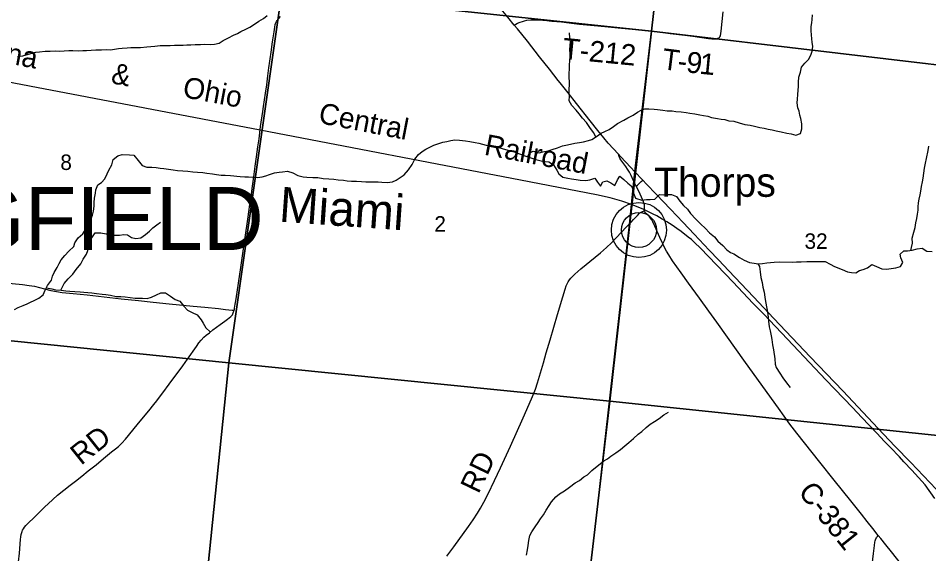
# Model space of a CAD drawing. Extents: x 1410790 to 1770854, y 566777 to 831614.
# Drawn here: x 1620852 to 1633845, y 682381 to 690028 of the extents above; entities that cross this region are included whole.
import ezdxf

# ---------------------------------------------------------------- set-up
doc = ezdxf.new("R2010")
doc.units = 0
for name, color, linetype in [('GM_X_County_Road', 7, 'Continuous'), ('GM_X_County_Road_Text', 7, 'Continuous'), ('GM_X_Minor_River', 7, 'Continuous'), ('GM_X_Minor_River_Text', 7, 'Continuous'), ('GM_X_Rail_Line', 7, 'Continuous'), ('GM_X_Rail_Line_Text', 7, 'Continuous'), ('GM_X_Section', 7, 'Continuous'), ('GM_X_Section_Text', 7, 'Continuous'), ('GM_X_State_Route', 7, 'Continuous'), ('GM_X_Township', 7, 'Continuous'), ('GM_X_Township_Road', 7, 'Continuous'), ('GM_X_Township_Road_Text', 7, 'Continuous'), ('GM_X_Township_Text', 7, 'Continuous'), ('GM_X_Unincorporated', 7, 'Continuous'), ('GM_X_Unincorporated_Location', 7, 'Continuous'), ('GM_X_Unincorporated_Text', 7, 'Continuous')]:
    doc.layers.add(name, color=color, linetype=linetype)

msp = doc.modelspace()

# ---------------------------------------------------------------- linework, layer by layer
at = {"layer": 'GM_X_County_Road'}
for points in [[(1629632, 687706), (1629632, 687707), (1629597, 687784), (1629574, 687829), (1629548, 687872), (1629520, 687913), (1629451, 688004), (1629434, 688031), (1629425, 688055), (1629417, 688085)], [(1629669, 687630), (1629688, 687646), (1629721, 687677), (1629743, 687698), (1629763, 687717)], [(1629669, 687630), (1629637, 687695), (1629632, 687706)], [(1629787, 687278), (1629785, 687293), (1629786, 687307), (1629789, 687327), (1629790, 687343), (1629789, 687358), (1629786, 687374), (1629781, 687389), (1629769, 687419), (1629701, 687569), (1629669, 687630)], [(1626969, 682346), (1627066, 682478), (1627277, 682772), (1627342, 682866), (1627405, 682962), (1627448, 683032), (1627496, 683118), (1627556, 683235), (1627647, 683428), (1627732, 683606), (1627874, 683917), (1628055, 684323), (1628177, 684592), (1628216, 684683), (1628233, 684729), (1628263, 684823), (1628345, 685107), (1628387, 685248), (1628443, 685437), (1628548, 685799), (1628622, 686051), (1628655, 686161), (1628671, 686207), (1628684, 686237), (1628699, 686266), (1628716, 686293), (1628737, 686318), (1628759, 686342), (1628794, 686375), (1628881, 686450), (1629085, 686616), (1629160, 686679), (1629246, 686755), (1629317, 686823), (1629386, 686892), (1629533, 687047), (1629570, 687086), (1629600, 687118), (1629633, 687153), (1629687, 687213), (1629721, 687248), (1629731, 687254), (1629741, 687260), (1629759, 687267), (1629787, 687278)], [(1633124, 682644), (1633046, 682741), (1632964, 682843), (1632883, 682946), (1632730, 683139), (1632494, 683434), (1632291, 683691), (1631963, 684101), (1631864, 684232), (1631699, 684458), (1631231, 685112), (1630822, 685686), (1630707, 685846), (1630573, 686033), (1630418, 686245), (1630313, 686392), (1630189, 686566), (1630135, 686648), (1630101, 686704), (1630077, 686747), (1630049, 686807), (1630009, 686897), (1629935, 687061), (1629907, 687120), (1629892, 687149), (1629874, 687175), (1629853, 687200), (1629816, 687236), (1629804, 687249), (1629795, 687262), (1629787, 687278)], [(1633455, 682228), (1633313, 682408), (1633230, 682511), (1633159, 682600), (1633124, 682644)]]:
    msp.add_lwpolyline(points, dxfattribs=at)
at = {"layer": 'GM_X_Minor_River'}
for points in [[(1622336, 689601), (1622406, 689606), (1622460, 689608), (1622512, 689610), (1622598, 689611), (1622686, 689618), (1622744, 689622), (1622802, 689627), (1622878, 689637), (1622956, 689640), (1623018, 689640), (1623082, 689641), (1623152, 689644), (1623204, 689644), (1623257, 689646), (1623313, 689647), (1623375, 689653), (1623453, 689654), (1623509, 689656), (1623599, 689655), (1623651, 689658), (1623719, 689672), (1623774, 689709), (1623852, 689749), (1623922, 689784), (1623980, 689812), (1624030, 689836), (1624099, 689871), (1624155, 689901), (1624207, 689932), (1624286, 689986), (1624352, 690025), (1624402, 690065)], [(1628117, 688050), (1628146, 688102), (1628198, 688129), (1628284, 688104), (1628338, 688118), (1628412, 688135), (1628470, 688155), (1628548, 688176), (1628618, 688204), (1628668, 688215), (1628730, 688229), (1628794, 688242), (1628862, 688254), (1628918, 688263), (1628989, 688283), (1629039, 688297), (1629103, 688340), (1629169, 688388), (1629221, 688409), (1629286, 688439), (1629344, 688484), (1629402, 688524), (1629493, 688573), (1629551, 688607), (1629627, 688646), (1629687, 688686), (1629742, 688715), (1629794, 688733), (1629850, 688736), (1629924, 688728), (1629976, 688725), (1630049, 688713), (1630111, 688706), (1630181, 688704), (1630235, 688697), (1630311, 688689), (1630383, 688680), (1630437, 688671), (1630505, 688661), (1630578, 688648), (1630632, 688640), (1630692, 688631), (1630744, 688609), (1630828, 688594), (1630884, 688588), (1630935, 688581), (1630993, 688565), (1631063, 688556), (1631137, 688535), (1631221, 688511), (1631294, 688500), (1631360, 688486), (1631434, 688469), (1631498, 688456), (1631554, 688442), (1631612, 688433), (1631669, 688421), (1631737, 688406), (1631819, 688388), (1631881, 688375), (1631947, 688360), (1632015, 688382), (1632031, 688448), (1632032, 688520), (1632021, 688596), (1632007, 688646), (1631996, 688699), (1631978, 688749), (1631967, 688819), (1631973, 688871), (1631978, 688939), (1631982, 689001), (1631987, 689051), (1631985, 689117), (1631990, 689185), (1632012, 689257), (1632029, 689329), (1632077, 689387), (1632128, 689438), (1632162, 689502), (1632181, 689558), (1632191, 689624), (1632182, 689684), (1632174, 689736), (1632171, 689790), (1632167, 689849), (1632168, 689911), (1632176, 689961), (1632181, 690011), (1632185, 690075)], [(1629095, 688335), (1629060, 688398), (1629008, 688467), (1628961, 688537), (1628903, 688602), (1628856, 688662), (1628813, 688717), (1628751, 688782), (1628714, 688846), (1628718, 688914), (1628715, 688982), (1628716, 689112), (1628715, 689192), (1628715, 689244), (1628716, 689302), (1628720, 689362), (1628723, 689419), (1628727, 689473), (1628728, 689525), (1628724, 689577), (1628729, 689643), (1628731, 689693), (1628723, 689747), (1628720, 689817)], [(1620840, 689481), (1620916, 689493), (1620998, 689516), (1621052, 689527), (1621105, 689541), (1621155, 689549), (1621235, 689556), (1621306, 689557), (1621380, 689561), (1621436, 689558), (1621506, 689562), (1621572, 689565), (1621630, 689567), (1621714, 689564), (1621772, 689566), (1621824, 689567), (1621892, 689573), (1621958, 689576), (1622038, 689577), (1622106, 689579), (1622170, 689578), (1622226, 689584), (1622282, 689594), (1622336, 689601)], [(1625681, 687699), (1625748, 687695), (1625810, 687690), (1625870, 687690), (1625924, 687691), (1625986, 687691), (1626042, 687688), (1626114, 687684), (1626194, 687693), (1626244, 687717), (1626302, 687754), (1626359, 687794), (1626419, 687863), (1626472, 687939), (1626512, 688015), (1626565, 688083), (1626615, 688126), (1626666, 688158), (1626718, 688183), (1626784, 688215), (1626840, 688234), (1626912, 688256), (1626966, 688270), (1627026, 688281), (1627080, 688291), (1627150, 688288), (1627232, 688277), (1627298, 688269), (1627370, 688252), (1627424, 688244), (1627479, 688231), (1627531, 688217), (1627585, 688206), (1627643, 688198), (1627709, 688181), (1627771, 688163), (1627856, 688140), (1627912, 688124), (1627968, 688105), (1628042, 688076), (1628097, 688056), (1628179, 688031), (1628237, 688011), (1628313, 687992), (1628369, 687984), (1628422, 687975), (1628492, 687933), (1628535, 687860), (1628567, 687806), (1628622, 687759), (1628692, 687743), (1628748, 687734), (1628814, 687724), (1628870, 687717), (1628950, 687713), (1629010, 687720), (1629078, 687746), (1629119, 687685), (1629161, 687629), (1629193, 687692), (1629251, 687708), (1629309, 687676), (1629367, 687641), (1629403, 687719), (1629438, 687773), (1629495, 687724), (1629549, 687672), (1629600, 687635), (1629620, 687585), (1629629, 687529), (1629661, 687460), (1629751, 687428), (1629817, 687439), (1629871, 687439), (1629937, 687446), (1630001, 687510), (1630057, 687505), (1630111, 687509), (1630173, 687512), (1630243, 687484), (1630292, 687417), (1630347, 687353), (1630401, 687300), (1630444, 687240), (1630522, 687159), (1630593, 687088), (1630652, 687028), (1630716, 686965), (1630785, 686908), (1630833, 686844), (1630906, 686781), (1630961, 686719), (1631013, 686684), (1631065, 686662), (1631142, 686611), (1631210, 686574), (1631285, 686542), (1631355, 686531), (1631411, 686519), (1631473, 686524), (1631535, 686534)], [(1633587, 686712), (1633599, 686752), (1633610, 686818), (1633608, 686889), (1633631, 686972), (1633650, 687040), (1633662, 687104), (1633675, 687166), (1633683, 687232), (1633692, 687286), (1633694, 687336), (1633697, 687390), (1633707, 687442), (1633722, 687506), (1633730, 687558), (1633743, 687626), (1633757, 687690), (1633766, 687746), (1633772, 687816), (1633783, 687886), (1633800, 687960), (1633814, 688026), (1633835, 688138), (1633846, 688202)], [(1620797, 685867), (1620853, 685897), (1620921, 685924), (1620978, 685952), (1621028, 685975), (1621078, 685999), (1621148, 686030), (1621206, 686078), (1621237, 686146), (1621272, 686211), (1621326, 686289), (1621343, 686345), (1621363, 686399), (1621406, 686467), (1621438, 686527), (1621465, 686580), (1621517, 686638), (1621576, 686700), (1621644, 686767), (1621662, 686819), (1621705, 686891), (1621776, 686948), (1621822, 687024), (1621845, 687094), (1621889, 687152), (1621914, 687216), (1621928, 687275), (1621935, 687344), (1621935, 687396), (1621942, 687460), (1621954, 687528), (1621961, 687578), (1621989, 687649), (1622042, 687681), (1622090, 687735), (1622121, 687805), (1622145, 687858), (1622188, 687936), (1622208, 688010), (1622273, 688062), (1622337, 688081), (1622441, 688076), (1622503, 688072), (1622564, 687995), (1622619, 687923), (1622689, 687900), (1622757, 687899), (1622821, 687897), (1622879, 687886), (1622931, 687882), (1622996, 687873), (1623062, 687861), (1623124, 687854), (1623202, 687848), (1623270, 687843), (1623342, 687835), (1623412, 687828), (1623488, 687823), (1623541, 687815), (1623623, 687804), (1623681, 687796), (1623749, 687789), (1623805, 687787), (1623883, 687780), (1624019, 687767), (1624084, 687764), (1624138, 687764), (1624198, 687760), (1624264, 687755), (1624332, 687764), (1624384, 687778), (1624438, 687798), (1624507, 687821), (1624573, 687829), (1624625, 687836), (1624695, 687842), (1624770, 687819), (1624840, 687782), (1624916, 687764), (1624972, 687759), (1625058, 687756), (1625129, 687752), (1625201, 687741), (1625283, 687733), (1625357, 687730), (1625417, 687719), (1625495, 687715), (1625547, 687706), (1625609, 687702), (1625681, 687699)], [(1621461, 686144), (1621506, 686238), (1621566, 686307), (1621631, 686373), (1621681, 686442), (1621746, 686520), (1621780, 686586), (1621825, 686660), (1621847, 686713), (1621858, 686781), (1621876, 686837), (1621901, 686893), (1621951, 686963), (1622031, 686962), (1622105, 686950), (1622161, 686929), (1622217, 686929), (1622295, 686932), (1622359, 686942), (1622413, 686933), (1622470, 686899), (1622530, 686882), (1622600, 686893), (1622669, 686939), (1622723, 686985), (1622775, 687036), (1622830, 687080), (1622880, 687115)], [(1631535, 686534), (1631587, 686541), (1631639, 686543), (1631719, 686548), (1631901, 686547), (1631957, 686548), (1632025, 686550), (1632105, 686553), (1632169, 686556), (1632227, 686554), (1632303, 686555), (1632365, 686553), (1632436, 686516), (1632498, 686485), (1632609, 686440), (1632687, 686408), (1632741, 686395), (1632805, 686393), (1632857, 686424), (1632907, 686438), (1632971, 686463), (1633034, 686511), (1633097, 686484), (1633175, 686450), (1633241, 686443), (1633307, 686455), (1633375, 686462), (1633441, 686483), (1633476, 686541), (1633446, 686608), (1633435, 686660), (1633489, 686707), (1633541, 686707), (1633609, 686714), (1633679, 686734), (1633751, 686745), (1633819, 686702), (1633891, 686696)], [(1631405, 686520), (1631429, 686482), (1631440, 686406), (1631449, 686324), (1631465, 686254), (1631476, 686190), (1631494, 686115), (1631503, 686043), (1631514, 685981), (1631532, 685885), (1631541, 685833), (1631551, 685760), (1631558, 685704), (1631569, 685622), (1631581, 685566), (1631594, 685492), (1631604, 685442), (1631615, 685363), (1631628, 685291), (1631648, 685165)], [(1621255, 686180), (1621333, 686163), (1621385, 686150), (1621463, 686144), (1621529, 686137), (1621587, 686131), (1621661, 686126), (1621738, 686120), (1621790, 686117), (1621844, 686113), (1621902, 686106), (1621968, 686096), (1622048, 686089), (1622102, 686081), (1622168, 686072), (1622249, 686055), (1622317, 686055), (1622377, 686048), (1622451, 686040), (1622519, 686029), (1622571, 686029), (1622625, 686030), (1622691, 686028), (1622755, 686047), (1622827, 686079), (1622887, 686108), (1622955, 686108), (1623027, 686059), (1623090, 686014), (1623158, 685986), (1623213, 685915), (1623269, 685859), (1623334, 685828), (1623404, 685792), (1623463, 685723), (1623491, 685673), (1623528, 685606), (1623590, 685548)], [(1631648, 685165), (1631653, 685089), (1631668, 685039), (1631718, 684962), (1631761, 684892), (1631813, 684821), (1631866, 684757)], [(1629448, 683871), (1629508, 683921), (1629565, 683970), (1629632, 684028), (1629698, 684091), (1629751, 684129), (1629814, 684184), (1629868, 684232), (1629929, 684269), (1629997, 684313), (1630064, 684364), (1630130, 684401)], [(1628104, 682361), (1628120, 682436), (1628129, 682500), (1628136, 682571), (1628152, 682640), (1628179, 682694), (1628226, 682768), (1628269, 682828), (1628305, 682881), (1628346, 682939), (1628385, 683003), (1628429, 683072), (1628460, 683124), (1628521, 683192), (1628573, 683235), (1628648, 683278), (1628719, 683334), (1628801, 683395), (1628862, 683429), (1628922, 683478), (1628975, 683508), (1629038, 683569), (1629088, 683613), (1629157, 683666), (1629207, 683706), (1629258, 683737), (1629310, 683773), (1629379, 683824), (1629448, 683871)]]:
    msp.add_lwpolyline(points, dxfattribs=at)
at = {"layer": 'GM_X_Rail_Line'}
msp.add_lwpolyline([(1633930, 683172), (1633792, 683366), (1633605, 683573), (1633489, 683696), (1633425, 683764), (1633298, 683899), (1633215, 683986), (1633101, 684105), (1632890, 684325), (1632754, 684470), (1632378, 684866), (1631910, 685358), (1631490, 685800), (1631336, 685961), (1631055, 686257), (1630702, 686628), (1630589, 686744), (1630502, 686826), (1630457, 686866), (1630410, 686904), (1630311, 686982), (1630249, 687026), (1630185, 687071), (1630106, 687122), (1630041, 687161), (1629964, 687204), (1629911, 687232), (1629780, 687298), (1629605, 687369), (1629464, 687417), (1629299, 687465), (1629105, 687507), (1628019, 687715), (1624305, 688428), (1621014, 689059), (1619745, 689302)], dxfattribs=at)
at = {"layer": 'GM_X_Section'}
for points in [[(1625091, 695725), (1630488, 695128), (1629887, 689843), (1624612, 690404)], [(1630488, 695128), (1635828, 694554), (1635208, 689217), (1629887, 689843)], [(1619110, 690962), (1624612, 690404), (1623859, 685107), (1618533, 685643)], [(1624612, 690404), (1629887, 689843), (1629292, 684562), (1623859, 685107)], [(1635208, 689217), (1634606, 684004), (1629292, 684562), (1629887, 689843)], [(1618533, 685643), (1623859, 685107), (1623323, 679897), (1618390, 680389), (1617963, 680437)], [(1623859, 685107), (1629292, 684562), (1628678, 679311), (1623836, 679846), (1623323, 679897)], [(1629292, 684562), (1634606, 684004), (1633977, 678706), (1628678, 679311)]]:
    msp.add_lwpolyline(points, close=True, dxfattribs=at)
at = {"layer": 'GM_X_State_Route'}
for points in [[(1628558, 689141), (1628433, 689299), (1628290, 689478), (1628118, 689698), (1627974, 689877), (1627930, 689931), (1627839, 690042), (1627745, 690156), (1627569, 690373), (1627350, 690639), (1626976, 691096), (1626809, 691298), (1626692, 691435), (1626615, 691521), (1626480, 691664), (1626299, 691854), (1626222, 691939), (1626133, 692036), (1626049, 692132)], [(1634039, 683206), (1633589, 683683), (1633361, 683919), (1633123, 684168), (1632617, 684706), (1632154, 685194), (1631634, 685741), (1631342, 686052), (1630993, 686421), (1630846, 686576), (1630709, 686718), (1630495, 686944), (1630338, 687111), (1630158, 687302), (1629953, 687515), (1629818, 687659), (1629763, 687717), (1629646, 687840), (1629592, 687897), (1629447, 688052), (1629417, 688085), (1629270, 688246), (1629206, 688321), (1629123, 688423), (1629012, 688565), (1628818, 688809), (1628697, 688964), (1628585, 689106), (1628558, 689141)]]:
    msp.add_lwpolyline(points, dxfattribs=at)
at = {"layer": 'GM_X_Township'}
for points in [[(1618894, 712517), (1623711, 712046), (1629354, 711519), (1632167, 711241), (1631916, 708743), (1631326, 702883), (1631321, 702829), (1631070, 700463), (1630881, 698711), (1630864, 698560), (1630491, 695106), (1630186, 692523), (1629885, 689842), (1629646, 687840), (1629632, 687707), (1629570, 687086), (1628688, 679300)], [(1642695, 710171), (1637152, 710726), (1632167, 711241), (1631916, 708743), (1631326, 702883), (1631321, 702829), (1631070, 700463), (1630881, 698711), (1630864, 698560), (1630491, 695106), (1630186, 692523), (1629885, 689842), (1629646, 687840), (1629632, 687707), (1629570, 687086), (1628688, 679300)]]:
    msp.add_lwpolyline(points, dxfattribs=at)
at = {"layer": 'GM_X_Township_Road'}
for points in [[(1629885, 689842), (1629991, 689832), (1630153, 689811), (1630363, 689785), (1630477, 689770), (1630574, 689757), (1630703, 689739), (1630751, 689734), (1630783, 689732), (1630801, 689732), (1630814, 689734), (1630822, 689736), (1630835, 689741), (1630847, 689747), (1630857, 689755), (1630865, 689764), (1630871, 689778), (1630879, 689809), (1630883, 689841), (1630913, 690119)], [(1623931, 685857), (1623936, 685874), (1623939, 685890), (1623948, 685944), (1623961, 686019), (1623994, 686245), (1624027, 686468), (1624060, 686702), (1624100, 686965), (1624118, 687093), (1624133, 687191), (1624143, 687265), (1624158, 687370), (1624174, 687479), (1624190, 687595), (1624213, 687761), (1624234, 687917), (1624253, 688050), (1624272, 688190), (1624288, 688308), (1624311, 688481), (1624343, 688696), (1624352, 688766), (1624365, 688861), (1624379, 688958), (1624397, 689079), (1624415, 689206), (1624430, 689321), (1624442, 689417), (1624465, 689578), (1624477, 689659), (1624486, 689721), (1624502, 689832), (1624512, 689900), (1624520, 689937), (1624524, 689953), (1624531, 689971), (1624537, 689982), (1624546, 689995), (1624555, 690007), (1624570, 690023), (1624596, 690051)], [(1627930, 689931), (1627976, 689956), (1628015, 689973), (1628046, 689983), (1628078, 689992), (1628111, 689999), (1628160, 690005), (1628209, 690007), (1628258, 690006), (1628338, 690001)], [(1628338, 690001), (1628355, 689999), (1628465, 689988), (1628602, 689974), (1628747, 689957), (1628861, 689945), (1629072, 689925), (1629268, 689906), (1629414, 689892), (1629658, 689866), (1629885, 689842)], [(1620668, 686250), (1620913, 686225), (1621010, 686212), (1621083, 686200), (1621154, 686183), (1621228, 686162), (1621315, 686142), (1621400, 686126), (1621480, 686113), (1621638, 686096), (1621834, 686076), (1622322, 686022), (1622567, 685996), (1622779, 685975), (1623007, 685952), (1623349, 685917), (1623513, 685901), (1623708, 685882), (1623808, 685871), (1623906, 685860), (1623931, 685857)], [(1620857, 682264), (1620868, 682392), (1620886, 682586), (1620890, 682625), (1620895, 682657), (1620903, 682685), (1620908, 682699), (1620915, 682717), (1620926, 682737), (1620941, 682759), (1620961, 682784), (1621008, 682832), (1621063, 682885), (1621159, 682979), (1621230, 683049), (1621279, 683096), (1621344, 683156), (1621414, 683218), (1621502, 683289), (1621592, 683360), (1621667, 683419), (1621760, 683491), (1621850, 683563), (1621963, 683652), (1622069, 683740), (1622184, 683835), (1622240, 683879), (1622281, 683913), (1622329, 683958), (1622381, 684019), (1622487, 684146), (1622568, 684246), (1622716, 684423), (1622788, 684512), (1622830, 684567), (1622870, 684618), (1622916, 684679), (1623006, 684802), (1623200, 685065), (1623267, 685158), (1623396, 685342), (1623431, 685392), (1623463, 685432), (1623501, 685472), (1623532, 685502), (1623579, 685538), (1623629, 685577), (1623734, 685654), (1623802, 685702), (1623838, 685730), (1623863, 685748), (1623886, 685767), (1623900, 685783), (1623908, 685795), (1623916, 685808), (1623921, 685822), (1623931, 685857)], [(1633035, 682224), (1633055, 682387), (1633068, 682501), (1633076, 682549), (1633080, 682565), (1633084, 682580), (1633089, 682596), (1633097, 682609), (1633104, 682619), (1633111, 682628), (1633124, 682644)]]:
    msp.add_lwpolyline(points, dxfattribs=at)
at = {"layer": 'GM_X_Unincorporated'}
for radius in [393, 249]:
    msp.add_circle((1629709, 687004), radius, dxfattribs=at)
at = {"layer": 'GM_X_Unincorporated_Location'}
msp.add_line((1629709, 687004), (1629709, 687004), dxfattribs=at)

# ---------------------------------------------------------------- texts
at = {"layer": 'GM_X_County_Road_Text'}
for s, rotation, p in [('RD', 64.2438, (1627418, 683226)), ('C-381', 308.6719, (1631970, 683260))]:
    msp.add_text(s, height=300, rotation=rotation, dxfattribs=at).set_placement(p)
at = {"layer": 'GM_X_Minor_River_Text'}
msp.add_text('Miami', height=500, rotation=356.0065, dxfattribs=at).set_placement((1624565, 687124))
at = {"layer": 'GM_X_Rail_Line_Text'}
for s, rotation, p in [('Indiana', 349.095, (1619812, 689555)), ('&', 349.2164, (1622165, 689102)), ('Ohio', 349.3489, (1623185, 688904)), ('Central', 349.0681, (1625123, 688534)), ('Railroad', 349.16, (1627489, 688081))]:
    msp.add_text(s, height=299, rotation=rotation, dxfattribs=at).set_placement(p)
at = {"layer": 'GM_X_Section_Text'}
for s, p in [('8', (1621453, 687861)), ('2', (1626790, 686981)), ('32', (1632072, 686735))]:
    msp.add_text(s, height=221, rotation=0, dxfattribs=at).set_placement(p)
at = {"layer": 'GM_X_Township_Road_Text'}
for s, rotation, p in [('T-212', 354.4566, (1628609, 689450)), ('T', 352.783, (1630025, 689302)), ('9', 353.1834, (1630372, 689258)), ('1', 354.4149, (1630563, 689236)), ('-', 352.8664, (1630248, 689274)), ('RD', 38.5761, (1621748, 683636))]:
    msp.add_text(s, height=300, rotation=rotation, dxfattribs=at).set_placement(p)
at = {"layer": 'GM_X_Township_Text'}
msp.add_text('SPRINGFIELD', height=900, rotation=0, dxfattribs=at).set_placement((1616330, 686719))
at = {"layer": 'GM_X_Unincorporated_Text'}
msp.add_text('Thorps', height=417, rotation=0, dxfattribs=at).set_placement((1629927, 687478))

doc.saveas('drawing.dxf')
